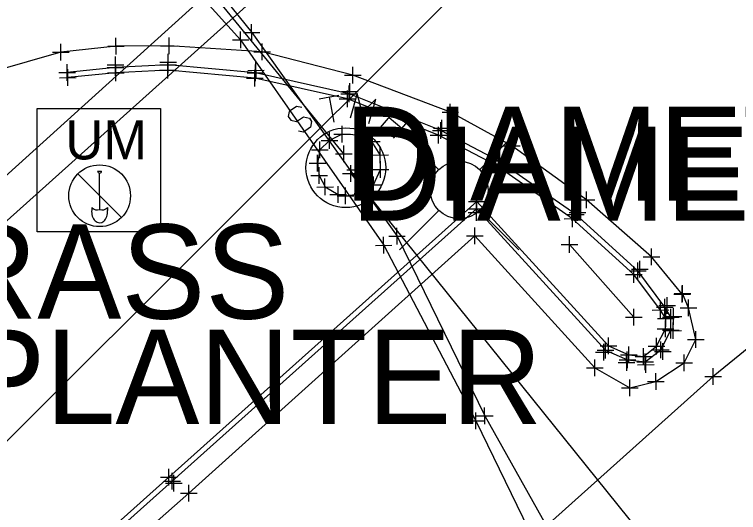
# Model space of a CAD drawing. Extents: x -1 to 1157254, y -1 to 2021979.
# Drawn here: x 1147482.8 to 1147538.2, y 2017345.4 to 2017383.4 of the extents above; entities that cross this region are included whole.
import ezdxf

# ---------------------------------------------------------------- set-up
doc = ezdxf.new("R2010")
doc.units = 0
for name, color, linetype in [('S_BUILDING_ANNOT', 7, 'Continuous'), ('S_CAL_CORNER', 7, 'Continuous'), ('S_CAL_CORNER_ANNOT', 7, 'Continuous'), ('S_CATCH_BASIN', 7, 'Continuous'), ('S_CTL_TABLE', 7, 'Continuous'), ('S_DITCHLINE', 7, 'Continuous'), ('S_DRIVEWAY_ANNOT', 7, 'Continuous'), ('S_DROP_INLET', 7, 'Continuous'), ('S_DTM_PAVEMENT', 7, 'Continuous'), ('S_EDGE_BITUMINOUS_ANNOT', 7, 'Continuous'), ('S_EDGE_PAVEMENT', 7, 'Continuous'), ('S_EDGE_PAVEMENT_ANNOT', 7, 'Continuous'), ('S_ELECTRIC_UTILITIES', 7, 'Continuous'), ('S_ENV_CONSTRAINT', 7, 'Continuous'), ('S_FENCE', 7, 'Continuous'), ('S_GATE', 7, 'Continuous')]:
    doc.layers.add(name, color=color, linetype=linetype)

msp = doc.modelspace()

# ---------------------------------------------------------------- linework, layer by layer
at = {"layer": 'S_BUILDING_ANNOT'}
for p, q in [((1147500.932, 2017381.416), (1147500.929, 2017382.688)), ((1147490.559, 2017380.391), (1147490.556, 2017381.663)), ((1147494.634, 2017380.395), (1147494.632, 2017381.667)), ((1147500.089, 2017380.868), (1147500.087, 2017382.14)), ((1147500.294, 2017382.051), (1147501.566, 2017382.053)), ((1147500.93, 2017382.052), (1147500.93, 2017382.052)), ((1147486.345, 2017379.919), (1147486.342, 2017381.191)), ((1147499.452, 2017381.503), (1147500.724, 2017381.505)), ((1147500.088, 2017381.504), (1147500.088, 2017381.504)), ((1147501.733, 2017379.954), (1147501.73, 2017381.226)), ((1147485.707, 2017380.553), (1147486.98, 2017380.556)), ((1147486.344, 2017380.555), (1147486.344, 2017380.555)), ((1147489.922, 2017381.026), (1147491.194, 2017381.028)), ((1147490.558, 2017381.027), (1147490.558, 2017381.027)), ((1147493.997, 2017381.03), (1147495.269, 2017381.032)), ((1147494.633, 2017381.031), (1147494.633, 2017381.031)), ((1147501.095, 2017380.589), (1147502.367, 2017380.591)), ((1147501.731, 2017380.59), (1147501.731, 2017380.59)), ((1147490.524, 2017378.752), (1147490.521, 2017380.024)), ((1147494.537, 2017378.957), (1147494.535, 2017380.229)), ((1147486.831, 2017378.374), (1147486.828, 2017379.646)), ((1147490.554, 2017378.353), (1147490.551, 2017379.625)), ((1147493.9, 2017379.591), (1147495.172, 2017379.594)), ((1147494.529, 2017378.556), (1147494.527, 2017379.828)), ((1147494.536, 2017379.593), (1147494.536, 2017379.593)), ((1147501.231, 2017378.337), (1147501.228, 2017379.609)), ((1147486.193, 2017379.008), (1147487.466, 2017379.011)), ((1147486.83, 2017379.01), (1147486.83, 2017379.01)), ((1147486.872, 2017377.976), (1147486.869, 2017379.248)), ((1147489.887, 2017379.386), (1147491.159, 2017379.389)), ((1147489.917, 2017378.987), (1147491.189, 2017378.99)), ((1147490.523, 2017379.388), (1147490.523, 2017379.388)), ((1147490.553, 2017378.989), (1147490.553, 2017378.989)), ((1147493.892, 2017379.19), (1147495.164, 2017379.193)), ((1147494.528, 2017379.192), (1147494.528, 2017379.192)), ((1147500.593, 2017378.971), (1147501.865, 2017378.974)), ((1147501.169, 2017377.942), (1147501.166, 2017379.214)), ((1147501.229, 2017378.973), (1147501.229, 2017378.973)), ((1147508.658, 2017378.156), (1147508.655, 2017379.428)), ((1147486.234, 2017378.61), (1147487.507, 2017378.613)), ((1147486.871, 2017378.612), (1147486.871, 2017378.612)), ((1147500.531, 2017378.576), (1147501.803, 2017378.579)), ((1147501.167, 2017378.578), (1147501.167, 2017378.578)), ((1147508.02, 2017378.79), (1147509.293, 2017378.793)), ((1147508.656, 2017378.792), (1147508.656, 2017378.792)), ((1147508.38, 2017376.736), (1147508.377, 2017378.009)), ((1147507.742, 2017377.371), (1147509.015, 2017377.374)), ((1147508.262, 2017376.353), (1147508.259, 2017377.626)), ((1147508.379, 2017377.373), (1147508.379, 2017377.373)), ((1147507.624, 2017376.988), (1147508.897, 2017376.991)), ((1147508.26, 2017376.99), (1147508.26, 2017376.99)), ((1147516.121, 2017375.331), (1147516.118, 2017376.604)), ((1147515.483, 2017375.966), (1147516.756, 2017375.969)), ((1147516.12, 2017375.968), (1147516.12, 2017375.968)), ((1147515.393, 2017373.934), (1147515.39, 2017375.207)), ((1147507.854, 2017373.657), (1147507.851, 2017374.93)), ((1147509.478, 2017373.546), (1147509.475, 2017374.819)), ((1147514.755, 2017374.569), (1147516.028, 2017374.572)), ((1147515.226, 2017373.57), (1147515.223, 2017374.843)), ((1147515.392, 2017374.571), (1147515.392, 2017374.571)), ((1147506.887, 2017373.173), (1147506.884, 2017374.446)), ((1147507.216, 2017374.292), (1147508.489, 2017374.295)), ((1147507.852, 2017374.294), (1147507.852, 2017374.294)), ((1147508.84, 2017374.181), (1147510.113, 2017374.184)), ((1147509.477, 2017374.183), (1147509.477, 2017374.183)), ((1147510.117, 2017373.1), (1147510.114, 2017374.373)), ((1147514.588, 2017374.205), (1147515.861, 2017374.208)), ((1147515.225, 2017374.207), (1147515.225, 2017374.207)), ((1147520.819, 2017372.773), (1147520.817, 2017374.046)), ((1147506.137, 2017372.462), (1147506.134, 2017373.735)), ((1147506.249, 2017373.808), (1147507.522, 2017373.811)), ((1147506.885, 2017373.81), (1147506.885, 2017373.81)), ((1147507.988, 2017372.163), (1147507.985, 2017373.436)), ((1147509.479, 2017373.735), (1147510.752, 2017373.738)), ((1147510.115, 2017373.737), (1147510.115, 2017373.737)), ((1147520.182, 2017373.408), (1147521.454, 2017373.411)), ((1147520.818, 2017373.41), (1147520.818, 2017373.41)), ((1147505.499, 2017373.097), (1147506.772, 2017373.1)), ((1147506.135, 2017373.099), (1147506.135, 2017373.099)), ((1147510.755, 2017372.066), (1147510.752, 2017373.339)), ((1147519.801, 2017371.627), (1147519.799, 2017372.9)), ((1147505.971, 2017371.444), (1147505.968, 2017372.717)), ((1147507.35, 2017372.798), (1147508.623, 2017372.801)), ((1147507.986, 2017372.8), (1147507.986, 2017372.8)), ((1147510.117, 2017372.701), (1147511.39, 2017372.704)), ((1147510.754, 2017372.703), (1147510.754, 2017372.703)), ((1147519.164, 2017372.262), (1147520.436, 2017372.265)), ((1147519.593, 2017371.285), (1147519.591, 2017372.558)), ((1147519.8, 2017372.263), (1147519.8, 2017372.263)), ((1147505.333, 2017372.079), (1147506.606, 2017372.082)), ((1147505.969, 2017372.08), (1147505.969, 2017372.08)), ((1147506.092, 2017370.497), (1147506.089, 2017371.77)), ((1147508.509, 2017370.64), (1147508.506, 2017371.913)), ((1147508.835, 2017370.925), (1147508.832, 2017372.198)), ((1147510.775, 2017370.952), (1147510.772, 2017372.225)), ((1147518.956, 2017371.92), (1147520.228, 2017371.923)), ((1147519.592, 2017371.921), (1147519.592, 2017371.921)), ((1147507.871, 2017371.275), (1147509.144, 2017371.278)), ((1147508.197, 2017371.56), (1147509.47, 2017371.563)), ((1147508.507, 2017371.276), (1147508.507, 2017371.276)), ((1147508.833, 2017371.561), (1147508.833, 2017371.561)), ((1147510.137, 2017371.587), (1147511.41, 2017371.59)), ((1147510.773, 2017371.588), (1147510.773, 2017371.588)), ((1147505.454, 2017371.132), (1147506.727, 2017371.135)), ((1147506.09, 2017371.133), (1147506.09, 2017371.133)), ((1147506.539, 2017369.62), (1147506.536, 2017370.893)), ((1147510.253, 2017369.783), (1147510.25, 2017371.056)), ((1147505.901, 2017370.255), (1147507.174, 2017370.258)), ((1147506.537, 2017370.256), (1147506.537, 2017370.256)), ((1147507.554, 2017369.035), (1147507.551, 2017370.308)), ((1147508.111, 2017368.938), (1147508.108, 2017370.211)), ((1147509.392, 2017369.131), (1147509.389, 2017370.404)), ((1147509.615, 2017370.418), (1147510.888, 2017370.421)), ((1147510.252, 2017370.419), (1147510.252, 2017370.419)), ((1147506.916, 2017369.67), (1147508.189, 2017369.673)), ((1147507.473, 2017369.573), (1147508.746, 2017369.576)), ((1147507.552, 2017369.671), (1147507.552, 2017369.671)), ((1147508.109, 2017369.574), (1147508.109, 2017369.574)), ((1147508.754, 2017369.766), (1147510.027, 2017369.769)), ((1147509.39, 2017369.767), (1147509.39, 2017369.767)), ((1147518.155, 2017368.517), (1147518.152, 2017369.79)), ((1147526.527, 2017368.644), (1147526.525, 2017369.917)), ((1147517.518, 2017369.152), (1147518.79, 2017369.155)), ((1147518.127, 2017367.955), (1147518.124, 2017369.228)), ((1147518.154, 2017369.153), (1147518.154, 2017369.153)), ((1147525.89, 2017369.279), (1147527.162, 2017369.282)), ((1147526.526, 2017369.28), (1147526.526, 2017369.28)), ((1147517.49, 2017368.59), (1147518.762, 2017368.593)), ((1147518.126, 2017368.591), (1147518.126, 2017368.591)), ((1147525.462, 2017367.199), (1147525.46, 2017368.472)), ((1147525.712, 2017367.512), (1147525.71, 2017368.785)), ((1147524.825, 2017367.834), (1147526.097, 2017367.837)), ((1147525.075, 2017368.147), (1147526.347, 2017368.15)), ((1147525.461, 2017367.835), (1147525.461, 2017367.835)), ((1147525.711, 2017368.148), (1147525.711, 2017368.148)), ((1147512.043, 2017365.865), (1147512.04, 2017367.138)), ((1147517.995, 2017365.887), (1147517.992, 2017367.16)), ((1147511.024, 2017365.163), (1147511.021, 2017366.436)), ((1147511.405, 2017366.5), (1147512.678, 2017366.503)), ((1147512.042, 2017366.501), (1147512.042, 2017366.501)), ((1147517.358, 2017366.522), (1147518.63, 2017366.525)), ((1147517.994, 2017366.523), (1147517.994, 2017366.523)), ((1147525.24, 2017365.226), (1147525.238, 2017366.499)), ((1147510.386, 2017365.798), (1147511.659, 2017365.801)), ((1147511.023, 2017365.799), (1147511.023, 2017365.799)), ((1147524.603, 2017365.861), (1147525.875, 2017365.864)), ((1147525.239, 2017365.862), (1147525.239, 2017365.862)), ((1147531.512, 2017364.284), (1147531.509, 2017365.557)), ((1147530.874, 2017364.919), (1147532.147, 2017364.922)), ((1147531.51, 2017364.92), (1147531.51, 2017364.92)), ((1147530.159, 2017362.932), (1147530.156, 2017364.204)), ((1147530.457, 2017363.203), (1147530.454, 2017364.475)), ((1147529.521, 2017363.567), (1147530.794, 2017363.57)), ((1147529.819, 2017363.838), (1147531.092, 2017363.841)), ((1147530.157, 2017363.568), (1147530.157, 2017363.568)), ((1147530.455, 2017363.839), (1147530.455, 2017363.839)), ((1147533.837, 2017361.439), (1147533.834, 2017362.711)), ((1147533.87, 2017361.49), (1147533.867, 2017362.762)), ((1147533.199, 2017362.074), (1147534.472, 2017362.077)), ((1147533.232, 2017362.125), (1147534.505, 2017362.128)), ((1147533.835, 2017362.075), (1147533.835, 2017362.075)), ((1147533.868, 2017362.126), (1147533.868, 2017362.126)), ((1147532.192, 2017360.22), (1147532.189, 2017361.492)), ((1147532.525, 2017360.444), (1147532.522, 2017361.716)), ((1147534.334, 2017360.388), (1147534.331, 2017361.66)), ((1147530.153, 2017359.67), (1147530.15, 2017360.942)), ((1147531.554, 2017360.855), (1147532.827, 2017360.857)), ((1147531.887, 2017361.079), (1147533.16, 2017361.081)), ((1147532.19, 2017360.856), (1147532.19, 2017360.856)), ((1147532.523, 2017361.08), (1147532.523, 2017361.08)), ((1147532.587, 2017359.563), (1147532.584, 2017360.835)), ((1147532.989, 2017359.67), (1147532.986, 2017360.942)), ((1147533.696, 2017361.023), (1147534.969, 2017361.025)), ((1147534.332, 2017361.024), (1147534.332, 2017361.024)), ((1147529.515, 2017360.305), (1147530.788, 2017360.307)), ((1147530.151, 2017360.306), (1147530.151, 2017360.306)), ((1147531.949, 2017360.198), (1147533.222, 2017360.2)), ((1147532.351, 2017360.305), (1147533.624, 2017360.307)), ((1147532.585, 2017360.199), (1147532.585, 2017360.199)), ((1147532.987, 2017360.306), (1147532.987, 2017360.306)), ((1147532.571, 2017358.79), (1147532.568, 2017360.062)), ((1147532.969, 2017358.69), (1147532.966, 2017359.962)), ((1147531.933, 2017359.425), (1147533.206, 2017359.427)), ((1147532.331, 2017359.325), (1147533.604, 2017359.327)), ((1147532.569, 2017359.426), (1147532.569, 2017359.426)), ((1147532.967, 2017359.326), (1147532.967, 2017359.326)), ((1147534.88, 2017357.963), (1147534.877, 2017359.235)), ((1147527.98, 2017357.156), (1147527.977, 2017358.428)), ((1147528.219, 2017357.487), (1147528.216, 2017358.759)), ((1147531.888, 2017357.448), (1147531.885, 2017358.72)), ((1147532.205, 2017357.188), (1147532.202, 2017358.46)), ((1147534.242, 2017358.598), (1147535.515, 2017358.6)), ((1147534.879, 2017358.599), (1147534.879, 2017358.599)), ((1147527.581, 2017358.122), (1147528.853, 2017358.124)), ((1147528.217, 2017358.123), (1147528.217, 2017358.123)), ((1147529.761, 2017356.794), (1147529.758, 2017358.066)), ((1147530.9, 2017356.667), (1147530.897, 2017357.939)), ((1147531.25, 2017358.083), (1147532.523, 2017358.085)), ((1147531.886, 2017358.084), (1147531.886, 2017358.084)), ((1147527.342, 2017357.791), (1147528.614, 2017357.793)), ((1147527.978, 2017357.792), (1147527.978, 2017357.792)), ((1147529.123, 2017357.429), (1147530.396, 2017357.431)), ((1147529.654, 2017356.404), (1147529.651, 2017357.676)), ((1147529.759, 2017357.43), (1147529.759, 2017357.43)), ((1147530.262, 2017357.302), (1147531.535, 2017357.304)), ((1147530.898, 2017357.303), (1147530.898, 2017357.303)), ((1147531.019, 2017356.252), (1147531.016, 2017357.524)), ((1147531.567, 2017357.823), (1147532.84, 2017357.825)), ((1147532.203, 2017357.824), (1147532.203, 2017357.824)), ((1147533.996, 2017356.192), (1147533.993, 2017357.464)), ((1147527.179, 2017355.809), (1147527.176, 2017357.081)), ((1147529.016, 2017357.039), (1147530.289, 2017357.041)), ((1147529.652, 2017357.04), (1147529.652, 2017357.04)), ((1147530.381, 2017356.887), (1147531.654, 2017356.889)), ((1147531.017, 2017356.888), (1147531.017, 2017356.888)), ((1147533.358, 2017356.827), (1147534.631, 2017356.829)), ((1147533.994, 2017356.828), (1147533.994, 2017356.828)), ((1147526.541, 2017356.444), (1147527.813, 2017356.446)), ((1147527.177, 2017356.445), (1147527.177, 2017356.445)), ((1147531.844, 2017354.759), (1147531.841, 2017356.031)), ((1147529.846, 2017354.276), (1147529.843, 2017355.548)), ((1147531.206, 2017355.394), (1147532.479, 2017355.396)), ((1147531.842, 2017355.395), (1147531.842, 2017355.395)), ((1147529.208, 2017354.911), (1147530.481, 2017354.913)), ((1147529.844, 2017354.912), (1147529.844, 2017354.912)), ((1147518.06, 2017351.757), (1147518.057, 2017353.029)), ((1147518.747, 2017352.14), (1147518.744, 2017353.412)), ((1147517.423, 2017352.391), (1147518.695, 2017352.394)), ((1147518.059, 2017352.393), (1147518.059, 2017352.393)), ((1147518.11, 2017352.774), (1147519.382, 2017352.777)), ((1147518.746, 2017352.776), (1147518.746, 2017352.776)), ((1147494.591, 2017347.442), (1147494.589, 2017348.715)), ((1147493.954, 2017348.077), (1147495.226, 2017348.08)), ((1147494.59, 2017348.079), (1147494.59, 2017348.079)), ((1147494.858, 2017347.144), (1147494.856, 2017348.417)), ((1147494.221, 2017347.779), (1147495.493, 2017347.782)), ((1147494.857, 2017347.781), (1147494.857, 2017347.781)), ((1147496.136, 2017346.229), (1147496.134, 2017347.502)), ((1147495.499, 2017346.864), (1147496.771, 2017346.867)), ((1147496.135, 2017346.866), (1147496.135, 2017346.866))]:
    msp.add_line(p, q, dxfattribs=at)
at = {"layer": 'S_CAL_CORNER'}
for p, q in [((1147487.637, 2017371.253), (1147490.973, 2017367.918)), ((1147489.149, 2017371.477), (1147489.461, 2017371.477)), ((1147489.305, 2017369.585), (1147489.305, 2017371.321)), ((1147489.305, 2017369.585), (1147489.305, 2017368.53)), ((1147488.708, 2017368.683), (1147488.706, 2017368.499)), ((1147489.902, 2017368.687), (1147489.909, 2017368.461))]:
    msp.add_line(p, q, dxfattribs=at)
msp.add_lwpolyline([(1147484.541, 2017376.246), (1147493.953, 2017376.246), (1147493.953, 2017366.834), (1147484.541, 2017366.834)], close=True, dxfattribs=at)
msp.add_circle((1147489.305, 2017369.585), 2.359, dxfattribs=at)
for centre, radius, start, end in [((1147489.305, 2017371.477), 0.156, 180, 0), ((1147489.131, 2017369.08), 0.58, 223.1344, 287.472), ((1147489.479, 2017369.083), 0.58, 252.528, 316.8656)]:
    msp.add_arc(centre, radius, start, end, dxfattribs=at)
msp.add_ellipse((1147489.305, 2017368.342), major_axis=(0, -0.82), ratio=0.744362, start_param=4.519801, end_param=8.000179, dxfattribs=at)
at = {"layer": 'S_CAL_CORNER_ANNOT'}
msp.add_lwpolyline([(1148176.106, 2017926.044), (1148136.135, 2017895.283), (1148103.217, 2017868.951), (1148054.86, 2017832.593), (1147994.132, 2017784.964), (1147955.313, 2017755.813), (1147823.063, 2017654.265), (1147729.592, 2017581.352), (1147643.019, 2017515.607), (1147594.541, 2017475.046), (1147501.206, 2017388.346), (1147435.286, 2017328.794), (1147395.528, 2017293.456), (1147348.748, 2017254.127), (1147258.659, 2017171.573), (1147166.985, 2017089.787), (1147151.244, 2017076.13), (1147027.412, 2016982.557), (1146975.56, 2016939.412), (1146851.179, 2016835.149), (1146821.227, 2016867.045), (1146788.362, 2016903.205)], dxfattribs=at)
at = {"layer": 'S_CATCH_BASIN'}
for p, q in [((1147515.202, 2017371.604), (1147512.22, 2017374.587)), ((1147518.379, 2017371.604), (1147521.361, 2017374.587)), ((1147515.202, 2017368.428), (1147512.22, 2017365.445)), ((1147518.379, 2017368.428), (1147521.361, 2017365.445))]:
    msp.add_line(p, q, dxfattribs=at)
msp.add_circle((1147516.799, 2017370.024), 2.207, dxfattribs=at)
at = {"layer": 'S_CTL_TABLE'}
for p, q in [((1147490.509, 2017378.951), (1147490.506, 2017380.223)), ((1147494.542, 2017379.157), (1147494.54, 2017380.429)), ((1147489.872, 2017379.585), (1147491.144, 2017379.588)), ((1147490.508, 2017379.587), (1147490.508, 2017379.587)), ((1147493.905, 2017379.791), (1147495.177, 2017379.794)), ((1147494.541, 2017379.793), (1147494.541, 2017379.793)), ((1147501.262, 2017378.535), (1147501.259, 2017379.807)), ((1147500.624, 2017379.169), (1147501.896, 2017379.172)), ((1147501.26, 2017379.171), (1147501.26, 2017379.171)), ((1147508.44, 2017376.928), (1147508.437, 2017378.201)), ((1147507.802, 2017377.563), (1147509.075, 2017377.566)), ((1147508.438, 2017377.565), (1147508.438, 2017377.565)), ((1147515.477, 2017374.116), (1147515.474, 2017375.389)), ((1147514.839, 2017374.751), (1147516.112, 2017374.754)), ((1147515.476, 2017374.753), (1147515.476, 2017374.753)), ((1147519.905, 2017371.799), (1147519.903, 2017373.072)), ((1147519.268, 2017372.434), (1147520.54, 2017372.437)), ((1147519.904, 2017372.435), (1147519.904, 2017372.435)), ((1147518.112, 2017367.674), (1147518.109, 2017368.947)), ((1147525.836, 2017367.669), (1147525.834, 2017368.942)), ((1147517.475, 2017368.309), (1147518.747, 2017368.312)), ((1147518.111, 2017368.31), (1147518.111, 2017368.31)), ((1147525.199, 2017368.304), (1147526.471, 2017368.307)), ((1147525.835, 2017368.305), (1147525.835, 2017368.305)), ((1147530.605, 2017363.338), (1147530.602, 2017364.61)), ((1147529.967, 2017363.973), (1147531.24, 2017363.976)), ((1147530.603, 2017363.974), (1147530.603, 2017363.974)), ((1147532.691, 2017360.556), (1147532.688, 2017361.828)), ((1147532.053, 2017361.191), (1147533.326, 2017361.193)), ((1147532.689, 2017361.192), (1147532.689, 2017361.192)), ((1147533.19, 2017359.724), (1147533.187, 2017360.996)), ((1147532.552, 2017360.359), (1147533.825, 2017360.361)), ((1147533.188, 2017360.36), (1147533.188, 2017360.36)), ((1147533.168, 2017358.641), (1147533.165, 2017359.913)), ((1147532.53, 2017359.276), (1147533.803, 2017359.278)), ((1147533.166, 2017359.277), (1147533.166, 2017359.277)), ((1147527.86, 2017356.991), (1147527.857, 2017358.263)), ((1147532.363, 2017357.059), (1147532.36, 2017358.331)), ((1147527.222, 2017357.626), (1147528.494, 2017357.628)), ((1147527.858, 2017357.627), (1147527.858, 2017357.627)), ((1147529.601, 2017356.209), (1147529.598, 2017357.481)), ((1147531.079, 2017356.044), (1147531.076, 2017357.316)), ((1147531.725, 2017357.694), (1147532.998, 2017357.696)), ((1147532.361, 2017357.695), (1147532.361, 2017357.695)), ((1147528.963, 2017356.844), (1147530.236, 2017356.846)), ((1147529.599, 2017356.845), (1147529.599, 2017356.845)), ((1147530.441, 2017356.679), (1147531.714, 2017356.681)), ((1147531.077, 2017356.68), (1147531.077, 2017356.68)), ((1147536.224, 2017355.128), (1147536.221, 2017356.4)), ((1147535.586, 2017355.763), (1147536.859, 2017355.765)), ((1147536.222, 2017355.764), (1147536.222, 2017355.764)), ((1147494.991, 2017346.994), (1147494.989, 2017348.267)), ((1147494.354, 2017347.629), (1147495.626, 2017347.632)), ((1147494.99, 2017347.631), (1147494.99, 2017347.631))]:
    msp.add_line(p, q, dxfattribs=at)
at = {"layer": 'S_DITCHLINE'}
for p, q in [((1147506.091, 2017377), (1147507.601, 2017377.271)), ((1147506.865, 2017377.155), (1147507.214, 2017375.219)), ((1147504.348, 2017376.419), (1147503.805, 2017376.032)), ((1147504.774, 2017376.342), (1147504.348, 2017376.419)), ((1147510.778, 2017374.792), (1147512.017, 2017376.264)), ((1147503.805, 2017376.032), (1147503.728, 2017375.645)), ((1147503.728, 2017375.645), (1147503.922, 2017375.373)), ((1147504.348, 2017375.257), (1147504.89, 2017375.606)), ((1147504.89, 2017375.606), (1147505.355, 2017375.528)), ((1147503.922, 2017375.373), (1147504.348, 2017375.257)), ((1147505.355, 2017375.528), (1147505.51, 2017375.257)), ((1147505.51, 2017375.257), (1147505.432, 2017374.831)), ((1147511.436, 2017375.567), (1147512.404, 2017374.754)), ((1147512.985, 2017375.451), (1147511.746, 2017373.979)), ((1147504.89, 2017374.444), (1147504.503, 2017374.521)), ((1147505.432, 2017374.831), (1147504.89, 2017374.444))]:
    msp.add_line(p, q, dxfattribs=at)
for points in [[(1147507.986, 2017372.8), (1147466.341, 2017423.685)], [(1147509.887, 2017375.102), (1147510.429, 2017376.962), (1147509.383, 2017375.954), (1147508.996, 2017377.388), (1147508.453, 2017375.528)], [(1147508.507, 2017371.276), (1147619.631, 2017233.326)]]:
    msp.add_lwpolyline(points, dxfattribs=at)
msp.add_circle((1147508.13, 2017371.73), 3.047, dxfattribs=at)
at = {"layer": 'S_DRIVEWAY_ANNOT'}
for points in [[(1147495.363, 2017389), (1147500.93, 2017382.052), (1147512.042, 2017366.501), (1147518.746, 2017352.776), (1147527.164, 2017337.779), (1147526.483, 2017336.046), (1147518.687, 2017327.678), (1147492.008, 2017308.157)], [(1147494.349, 2017387.865), (1147500.088, 2017381.504), (1147511.023, 2017365.799), (1147518.059, 2017352.393), (1147525.687, 2017336.728), (1147517.366, 2017329.292), (1147491.333, 2017308.93)]]:
    msp.add_lwpolyline(points, dxfattribs=at)
at = {"layer": 'S_DROP_INLET'}
msp.add_lwpolyline([(1148195.528, 2017935.768), (1148138.819, 2017892.989), (1148034.426, 2017809.592), (1147909.475, 2017714.316), (1147828.883, 2017654.708), (1147681.29, 2017538.62), (1147545.027, 2017424.01), (1147436.651, 2017326.836), (1147356.287, 2017257.736), (1147237.669, 2017148.836), (1147152.37, 2017082.268), (1147079.411, 2017020.236), (1146950.459, 2016911.581), (1146849.377, 2016826.65), (1146763.176, 2016745.201), (1146663.113, 2016665.755), (1146626.022, 2016634.68), (1146520.536, 2016557.464), (1146484.38, 2016531.034)], dxfattribs=at)
at = {"layer": 'S_DTM_PAVEMENT'}
msp.add_lwpolyline([(1147525.239, 2017365.862), (1147530.151, 2017360.306)], dxfattribs=at)
at = {"layer": 'S_EDGE_BITUMINOUS_ANNOT'}
msp.add_lwpolyline([(1147592.174, 2017399.091), (1147569.436, 2017382.781), (1147536.222, 2017355.764), (1147514.112, 2017335.991), (1147488.882, 2017309.123), (1147476.222, 2017295.791)], dxfattribs=at)
at = {"layer": 'S_EDGE_PAVEMENT'}
for points in [[(1147488.425, 2017319.865), (1147477.655, 2017332.418), (1147494.857, 2017347.781), (1147518.126, 2017368.591), (1147527.978, 2017357.792), (1147529.652, 2017357.04), (1147531.017, 2017356.888), (1147532.203, 2017357.824), (1147532.967, 2017359.326), (1147532.987, 2017360.306), (1147532.523, 2017361.08), (1147530.455, 2017363.839), (1147525.711, 2017368.148), (1147519.8, 2017372.263), (1147515.392, 2017374.571), (1147508.379, 2017377.373), (1147501.229, 2017378.973), (1147494.536, 2017379.593), (1147490.523, 2017379.388), (1147486.83, 2017379.01)], [(1147488.121, 2017319.604), (1147477.096, 2017332.456), (1147494.59, 2017348.079), (1147518.154, 2017369.153), (1147528.217, 2017358.123), (1147529.759, 2017357.43), (1147530.898, 2017357.303), (1147531.886, 2017358.084), (1147532.569, 2017359.426), (1147532.585, 2017360.199), (1147532.19, 2017360.856), (1147530.157, 2017363.568), (1147525.461, 2017367.835), (1147519.592, 2017371.921), (1147515.225, 2017374.207), (1147508.26, 2017376.99), (1147501.167, 2017378.578), (1147494.528, 2017379.192), (1147490.553, 2017378.989), (1147486.871, 2017378.612)]]:
    msp.add_lwpolyline(points, dxfattribs=at)
at = {"layer": 'S_EDGE_PAVEMENT_ANNOT'}
msp.add_lwpolyline([(1147488.078, 2017307.557), (1147484.311, 2017309.95), (1147464.071, 2017310.519), (1147464.782, 2017321.678), (1147484.488, 2017319.977), (1147488.737, 2017319.257), (1147489.86, 2017320.852), (1147479.874, 2017332.53), (1147496.135, 2017346.866), (1147517.994, 2017366.523), (1147527.177, 2017356.445), (1147529.844, 2017354.912), (1147531.842, 2017355.395), (1147533.994, 2017356.828), (1147534.879, 2017358.599), (1147534.332, 2017361.024), (1147533.868, 2017362.126)], dxfattribs=at)
at = {"layer": 'S_ELECTRIC_UTILITIES'}
msp.add_lwpolyline([(1147507.852, 2017374.294), (1147506.885, 2017373.81), (1147506.135, 2017373.099), (1147505.969, 2017372.08), (1147506.09, 2017371.133), (1147506.537, 2017370.256), (1147507.552, 2017369.671), (1147508.109, 2017369.574), (1147509.39, 2017369.767), (1147510.252, 2017370.419), (1147510.773, 2017371.588), (1147510.754, 2017372.703), (1147510.115, 2017373.737), (1147509.477, 2017374.183)], close=True, dxfattribs=at)
at = {"layer": 'S_ENV_CONSTRAINT'}
msp.add_lwpolyline([(1147533.835, 2017362.075), (1147531.51, 2017364.92), (1147526.526, 2017369.28), (1147520.818, 2017373.41), (1147516.12, 2017375.968), (1147508.656, 2017378.792), (1147501.731, 2017380.59), (1147494.633, 2017381.031), (1147490.558, 2017381.027), (1147486.344, 2017380.555), (1147478.6, 2017378.344), (1147469.292, 2017374.33), (1147461.788, 2017370.264)], dxfattribs=at)
at = {"layer": 'S_FENCE'}
msp.add_lwpolyline([(1148182.052, 2017918.064), (1148146.031, 2017882.736), (1148036.878, 2017800.655), (1147915.132, 2017710.899), (1147841.973, 2017653.39), (1147689.753, 2017529.104), (1147550.851, 2017419.327), (1147452.642, 2017321.351), (1147370.713, 2017243.519), (1147258.326, 2017138.296), (1147166.15, 2017078.021), (1147070.177, 2016992.832), (1146962.813, 2016905.873), (1146854.859, 2016827.911), (1146747.328, 2016742.807), (1146665.816, 2016680.994), (1146623.062, 2016638.597), (1146514.264, 2016556.707), (1146391.385, 2016471.398), (1146322.085, 2016427.508), (1146235.838, 2016373.998), (1146176.662, 2016335.007), (1146181.421, 2016326.5)], dxfattribs=at)

# ---------------------------------------------------------------- texts
at = {"layer": 'S_BUILDING_ANNOT'}
for p in [(1147507.986, 2017369.2), (1147508.507, 2017367.676)]:
    msp.add_text('DIAMETER?24"', height=7.2, dxfattribs=at).set_placement(p)
at = {"layer": 'S_CAL_CORNER'}
msp.add_text('UM', height=2.9988, dxfattribs=at).set_placement((1147486.684, 2017372.363))
at = {"layer": 'S_GATE'}
for s, p in [('GRASS', (1147470.1, 2017360.198)), ('PLANTER', (1147478.738, 2017352.15))]:
    msp.add_text(s, height=7.2, dxfattribs=at).set_placement(p)

doc.saveas('drawing.dxf')
